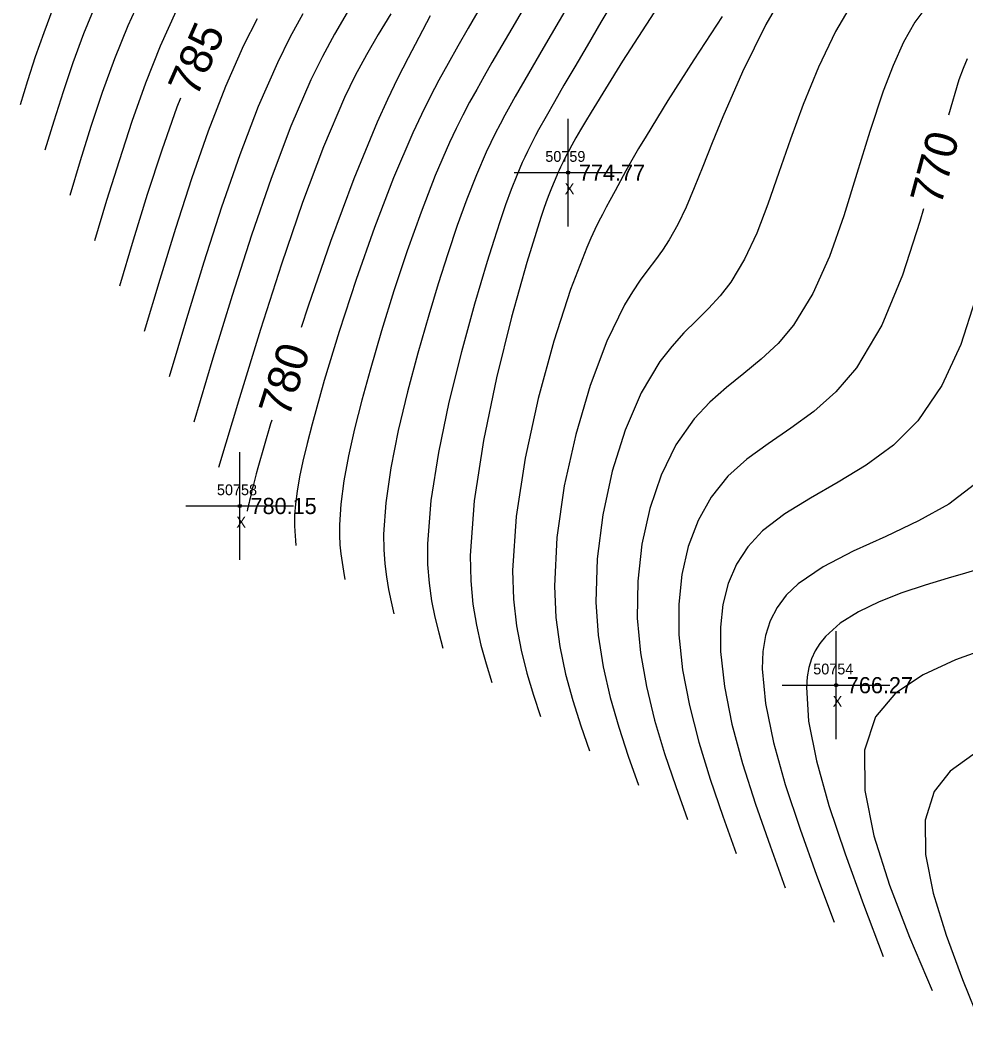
# Model space of a CAD drawing. Extents: x 1378535 to 1380697, y 997729 to 1000024.
# Drawn here: x 1378730.6 to 1378818.4, y 999601.1 to 999694.3 of the extents above; entities that cross this region are included whole.
import ezdxf

# ---------------------------------------------------------------- set-up
doc = ezdxf.new("R2010")
doc.units = 0
for name, color, linetype in [('RD_DTM_Major1', 7, 'Continuous'), ('RD_DTM_Major1_Lbl', 7, 'Continuous'), ('RD_DTM_Minor1', 7, 'Continuous'), ('RD_EX_Misc', 7, 'Continuous'), ('RD_EX_Misc_txCode', 7, 'Continuous'), ('RD_EX_TX_Misc_ELEV', 7, 'Continuous'), ('RD_SMD_Locator', 7, 'Continuous')]:
    doc.layers.add(name, color=color, linetype=linetype)

msp = doc.modelspace()

# ---------------------------------------------------------------- linework, layer by layer
at = {"layer": 'RD_DTM_Major1'}
for points in [[(1378790.162, 999696.171), (1378786.507, 999690.54), (1378783.585, 999685.808), (1378783.073, 999684.949), (1378782.608, 999684.158), (1378782.186, 999683.424), (1378781.802, 999682.739), (1378781.453, 999682.093), (1378781.133, 999681.477), (1378781.001, 999681.215), (1378780.874, 999680.955), (1378780.75, 999680.698), (1378780.63, 999680.441), (1378780.512, 999680.185), (1378780.397, 999679.927), (1378780.151, 999679.354), (1378779.911, 999678.762), (1378779.672, 999678.142), (1378779.431, 999677.487), (1378779.185, 999676.787), (1378778.93, 999676.035), (1378777.622, 999671.869), (1378776.197, 999666.79), (1378774.807, 999661.165), (1378773.604, 999655.363), (1378772.742, 999649.75), (1378772.373, 999644.695), (1378772.422, 999642.325), (1378772.625, 999640.177), (1378772.952, 999638.206), (1378773.372, 999636.368), (1378773.854, 999634.619), (1378774.367, 999632.915)], [(1378768.668, 999694.735), (1378767.609, 999692.746), (1378766.606, 999690.838), (1378765.639, 999688.937), (1378764.687, 999686.971), (1378763.73, 999684.867), (1378761.576, 999679.639), (1378759.406, 999673.818), (1378757.326, 999667.816), (1378756.676, 999665.823)], [(1378818.49, 999690.767), (1378818.101, 999689.857), (1378817.718, 999688.795), (1378816.764, 999685.545)], [(1378745.481, 999687.1), (1378745.153, 999686.262), (1378743.749, 999682.281), (1378742.406, 999678.157), (1378741.103, 999673.937), (1378739.821, 999669.669)], [(1378814.427, 999676.854), (1378814.099, 999675.659), (1378812.498, 999670.689), (1378810.565, 999666.04), (1378808.219, 999662.08), (1378806.308, 999659.874), (1378804.245, 999658.056), (1378802.122, 999656.494), (1378800.027, 999655.057), (1378798.053, 999653.614), (1378796.289, 999652.033), (1378794.738, 999650.107), (1378793.514, 999647.92), (1378792.608, 999645.512), (1378792.015, 999642.92), (1378791.726, 999640.181), (1378791.734, 999637.335), (1378792.074, 999634.082), (1378792.714, 999630.758), (1378793.593, 999627.376), (1378794.651, 999623.95), (1378795.829, 999620.496), (1378797.066, 999617.027)], [(1378753.96, 999657.243), (1378753.856, 999656.903), (1378752.676, 999652.813), (1378752.528, 999652.268), (1378752.392, 999651.759), (1378752.268, 999651.282), (1378752.153, 999650.833), (1378752.048, 999650.409), (1378751.95, 999650.007), (1378751.9, 999649.798), (1378751.852, 999649.594), (1378751.805, 999649.393), (1378751.759, 999649.195), (1378751.714, 999648.998), (1378751.668, 999648.803)], [(1378834.037, 999633.608), (1378833.043, 999632.79), (1378831.446, 999631.719), (1378829.66, 999630.745), (1378827.031, 999629.6), (1378824.256, 999628.531), (1378821.52, 999627.427), (1378819.011, 999626.178), (1378816.913, 999624.672), (1378815.414, 999622.797), (1378814.599, 999620.129), (1378814.625, 999616.948), (1378815.322, 999613.355), (1378816.523, 999609.455), (1378818.06, 999605.348), (1378819.765, 999601.139)]]:
    msp.add_lwpolyline(points, dxfattribs=at)
at = {"layer": 'RD_DTM_Minor1'}
for points in [[(1378774.664, 999697.893), (1378772.198, 999693.604), (1378771.234, 999691.923), (1378770.332, 999690.329), (1378769.476, 999688.775), (1378768.652, 999687.216), (1378767.846, 999685.605), (1378767.043, 999683.897), (1378765.267, 999679.727), (1378763.498, 999675.109), (1378761.796, 999670.28), (1378760.222, 999665.474), (1378758.837, 999660.925), (1378757.7, 999656.868), (1378757.237, 999655.064), (1378756.852, 999653.436), (1378756.545, 999651.97), (1378756.315, 999650.655), (1378756.161, 999649.478), (1378756.083, 999648.427), (1378756.071, 999647.91), (1378756.077, 999647.42), (1378756.097, 999646.952), (1378756.128, 999646.501), (1378756.166, 999646.06), (1378756.208, 999645.625)], [(1378787.154, 999698.649), (1378784.503, 999694.152), (1378783.217, 999691.963), (1378782.079, 999690.026), (1378781.074, 999688.31), (1378780.189, 999686.782), (1378779.408, 999685.41), (1378778.718, 999684.163), (1378778.441, 999683.648), (1378778.177, 999683.145), (1378777.923, 999682.648), (1378777.677, 999682.151), (1378777.437, 999681.647), (1378777.201, 999681.131), (1378776.692, 999679.942), (1378776.181, 999678.644), (1378775.661, 999677.218), (1378775.122, 999675.642), (1378774.555, 999673.894), (1378773.951, 999671.953), (1378772.774, 999667.988), (1378771.555, 999663.562), (1378770.402, 999658.9), (1378769.421, 999654.228), (1378768.719, 999649.771), (1378768.403, 999645.756), (1378768.424, 999643.852), (1378768.562, 999642.108), (1378768.796, 999640.492), (1378769.1, 999638.972), (1378769.452, 999637.516), (1378769.827, 999636.092)], [(1378802.24, 999698.188), (1378799.792, 999693.95), (1378797.631, 999689.552), (1378795.808, 999685.378), (1378794.821, 999682.952), (1378793.956, 999680.76), (1378793.168, 999678.783), (1378792.414, 999677.003), (1378791.65, 999675.398), (1378790.835, 999673.95), (1378790.213, 999673.015), (1378789.554, 999672.106), (1378788.864, 999671.185), (1378788.154, 999670.211), (1378787.432, 999669.145), (1378786.706, 999667.946), (1378785.05, 999664.551), (1378783.507, 999660.461), (1378782.163, 999655.909), (1378781.104, 999651.132), (1378780.417, 999646.362), (1378780.187, 999641.835), (1378780.33, 999638.938), (1378780.691, 999636.232), (1378781.227, 999633.679), (1378781.894, 999631.242), (1378782.648, 999628.882), (1378783.447, 999626.56)], [(1378778.25, 999697.033), (1378776.224, 999693.564), (1378774.391, 999690.409), (1378773.663, 999689.143), (1378772.976, 999687.924), (1378772.32, 999686.727), (1378771.688, 999685.525), (1378771.071, 999684.292), (1378770.46, 999683.001), (1378769.13, 999679.919), (1378767.813, 999676.535), (1378766.53, 999672.943), (1378765.301, 999669.239), (1378764.146, 999665.518), (1378763.084, 999661.874), (1378762.322, 999659.092), (1378761.65, 999656.44), (1378761.087, 999653.936), (1378760.651, 999651.603), (1378760.361, 999649.458), (1378760.236, 999647.523), (1378760.241, 999646.576), (1378760.289, 999645.684), (1378760.373, 999644.837), (1378760.484, 999644.022), (1378760.611, 999643.229), (1378760.748, 999642.447)], [(1378782.234, 999697.062), (1378780.624, 999694.29), (1378779.134, 999691.735), (1378777.773, 999689.39), (1378776.548, 999687.249), (1378776.057, 999686.373), (1378775.589, 999685.522), (1378775.14, 999684.681), (1378774.705, 999683.838), (1378774.282, 999682.979), (1378773.864, 999682.09), (1378772.961, 999680.008), (1378772.067, 999677.735), (1378771.178, 999675.283), (1378770.294, 999672.664), (1378769.413, 999669.891), (1378768.531, 999666.975), (1378767.519, 999663.452), (1378766.559, 999659.852), (1378765.705, 999656.274), (1378765.014, 999652.816), (1378764.538, 999649.575), (1378764.332, 999646.649), (1378764.349, 999645.237), (1378764.443, 999643.925), (1378764.6, 999642.692), (1378764.803, 999641.518), (1378765.038, 999640.384), (1378765.288, 999639.27)], [(1378741.972, 999696.817), (1378740.601, 999693.83), (1378739.363, 999690.769), (1378738.233, 999687.648), (1378737.182, 999684.482), (1378736.185, 999681.287), (1378735.215, 999678.076)], [(1378808.018, 999696.334), (1378806.278, 999693.301), (1378804.69, 999689.968), (1378803.277, 999686.532), (1378802.091, 999683.3), (1378801.02, 999680.201), (1378799.998, 999677.28), (1378798.958, 999674.584), (1378797.837, 999672.159), (1378796.567, 999670.052), (1378795.563, 999668.776), (1378794.484, 999667.611), (1378793.357, 999666.486), (1378792.211, 999665.333), (1378791.074, 999664.085), (1378789.976, 999662.673), (1378788.25, 999659.759), (1378786.761, 999656.316), (1378785.553, 999652.5), (1378784.667, 999648.465), (1378784.145, 999644.365), (1378784.029, 999640.356), (1378784.247, 999637.285), (1378784.705, 999634.347), (1378785.357, 999631.513), (1378786.153, 999628.759), (1378787.046, 999626.057), (1378787.986, 999623.382)], [(1378733.658, 999695.439), (1378732.799, 999693.171), (1378732.023, 999690.929), (1378731.303, 999688.702), (1378730.609, 999686.484)], [(1378737.604, 999695.764), (1378736.499, 999693.079), (1378735.505, 999690.386), (1378734.595, 999687.687), (1378733.739, 999684.985), (1378732.912, 999682.28)], [(1378745.095, 999695.205), (1378743.612, 999691.928), (1378742.249, 999688.499), (1378740.982, 999684.949), (1378739.787, 999681.308), (1378738.64, 999677.605), (1378737.518, 999673.873)], [(1378760.964, 999695.046), (1378759.789, 999693.044), (1378758.673, 999690.986), (1378757.591, 999688.796), (1378755.73, 999684.495), (1378753.896, 999679.654), (1378752.085, 999674.383), (1378750.291, 999668.787), (1378748.507, 999662.976), (1378746.729, 999657.057)], [(1378814.73, 999695.638), (1378813.631, 999694.154), (1378812.592, 999692.3), (1378811.612, 999690.144), (1378810.692, 999687.754), (1378809.455, 999684.019), (1378808.263, 999680.105), (1378807.038, 999676.183), (1378805.702, 999672.421), (1378804.176, 999668.988), (1378802.383, 999666.054), (1378800.941, 999664.362), (1378799.385, 999662.899), (1378797.772, 999661.565), (1378796.158, 999660.263), (1378794.598, 999658.893), (1378793.149, 999657.358), (1378791.464, 999654.935), (1378790.087, 999652.129), (1378789.029, 999649.031), (1378788.3, 999645.727), (1378787.913, 999642.308), (1378787.878, 999638.861), (1378788.165, 999635.669), (1378788.718, 999632.523), (1378789.483, 999629.412), (1378790.409, 999626.328), (1378791.441, 999623.262), (1378792.526, 999620.205)], [(1378752.6, 999694.474), (1378751.352, 999691.998), (1378749.672, 999688.19), (1378748.069, 999684.046), (1378746.528, 999679.635), (1378745.034, 999675.023), (1378743.571, 999670.278), (1378742.123, 999665.465)], [(1378756.847, 999694.933), (1378755.641, 999692.732), (1378754.479, 999690.396), (1378752.708, 999686.338), (1378750.99, 999681.845), (1378749.312, 999677.004), (1378747.667, 999671.901), (1378746.041, 999666.625), (1378744.426, 999661.261)], [(1378764.994, 999694.943), (1378763.828, 999693.025), (1378762.742, 999691.14), (1378761.711, 999689.21), (1378760.708, 999687.16), (1378758.751, 999682.605), (1378756.8, 999677.416), (1378754.854, 999671.719), (1378752.911, 999665.642), (1378750.971, 999659.311), (1378749.032, 999652.853)], [(1378795.752, 999694.694), (1378793.131, 999690.676), (1378790.723, 999686.896), (1378788.692, 999683.594), (1378787.999, 999682.425), (1378787.382, 999681.355), (1378786.822, 999680.362), (1378786.305, 999679.423), (1378785.812, 999678.516), (1378785.329, 999677.618), (1378784.988, 999676.983), (1378784.642, 999676.329), (1378784.289, 999675.643), (1378783.929, 999674.913), (1378783.56, 999674.125), (1378783.181, 999673.268), (1378781.669, 999669.343), (1378780.127, 999664.561), (1378778.687, 999659.243), (1378777.483, 999653.711), (1378776.646, 999648.29), (1378776.31, 999643.3), (1378776.393, 999640.623), (1378776.667, 999638.173), (1378777.093, 999635.905), (1378777.634, 999633.773), (1378778.252, 999631.733), (1378778.907, 999629.737)], [(1378819.234, 999668.389), (1378817.901, 999664.255), (1378816.146, 999660.446), (1378813.909, 999657.164), (1378811.637, 999654.918), (1378809.122, 999653.064), (1378806.508, 999651.471), (1378803.938, 999650.011), (1378801.553, 999648.554), (1378799.498, 999646.971), (1378798.144, 999645.502), (1378797.091, 999643.868), (1378796.325, 999642.073), (1378795.83, 999640.124), (1378795.592, 999638.026), (1378795.595, 999635.785), (1378795.955, 999632.518), (1378796.665, 999629.039), (1378797.655, 999625.39), (1378798.855, 999621.614), (1378800.196, 999617.753), (1378801.606, 999613.85)], [(1378819.168, 999651.262), (1378816.782, 999649.459), (1378813.961, 999647.888), (1378810.928, 999646.457), (1378807.908, 999645.072), (1378805.123, 999643.64), (1378802.798, 999642.068), (1378801.704, 999641.017), (1378800.843, 999639.872), (1378800.204, 999638.624), (1378799.771, 999637.263), (1378799.533, 999635.779), (1378799.474, 999634.163), (1378799.774, 999630.939), (1378800.516, 999627.338), (1378801.613, 999623.435), (1378802.976, 999619.306), (1378804.516, 999615.027), (1378806.145, 999610.672)], [(1378819.867, 999643.495), (1378818.344, 999643.054), (1378816.735, 999642.586), (1378814.59, 999641.935), (1378812.426, 999641.209), (1378810.331, 999640.39), (1378808.392, 999639.457), (1378806.694, 999638.394), (1378805.326, 999637.179), (1378804.807, 999636.533), (1378804.382, 999635.841), (1378804.048, 999635.095), (1378803.803, 999634.289), (1378803.642, 999633.415), (1378803.563, 999632.467), (1378803.759, 999629.325), (1378804.496, 999625.627), (1378805.665, 999621.483), (1378807.158, 999617.006), (1378808.868, 999612.306), (1378810.685, 999607.495)], [(1378820.594, 999636.151), (1378817.397, 999635), (1378814.392, 999633.623), (1378811.837, 999631.906), (1378809.988, 999629.732), (1378808.972, 999626.619), (1378808.986, 999622.894), (1378809.825, 999618.678), (1378811.281, 999614.095), (1378813.15, 999609.267), (1378815.225, 999604.317)]]:
    msp.add_lwpolyline(points, dxfattribs=at)
at = {"layer": 'RD_EX_Misc'}
for p, q in [((1378781.461, 999675.201), (1378781.461, 999685.201)), ((1378776.461, 999680.201), (1378786.461, 999680.201)), ((1378750.992, 999644.276), (1378750.992, 999654.276)), ((1378745.992, 999649.276), (1378755.992, 999649.276)), ((1378806.321, 999627.653), (1378806.321, 999637.653)), ((1378801.321, 999632.653), (1378811.321, 999632.653))]:
    msp.add_line(p, q, dxfattribs=at)
at = {"layer": 'RD_SMD_Locator'}
for centre in [(1378781.461, 999680.201), (1378750.992, 999649.276), (1378806.321, 999632.653)]:
    msp.add_circle(centre, 0.15, dxfattribs=at)

# ---------------------------------------------------------------- texts
at = {"layer": 'RD_DTM_Major1_Lbl'}
for s, rotation, p in [('785', 66.23017, (1378746.982, 999687.094)), ('770', 74.9463, (1378816.046, 999677.042)), ('780', 72.43949, (1378755.541, 999657.374))]:
    msp.add_text(s, height=3, rotation=rotation, dxfattribs=at).set_placement(p)
at = {"layer": 'RD_EX_Misc_txCode'}
for s, p in [('50759', (1378779.343, 999681.201)), ('X', (1378781.146, 999678.201)), ('50758', (1378748.874, 999650.276)), ('X', (1378750.677, 999647.276)), ('50754', (1378804.203, 999633.653)), ('X', (1378806.006, 999630.653))]:
    msp.add_text(s, height=1, dxfattribs=at).set_placement(p)
at = {"layer": 'RD_EX_TX_Misc_ELEV'}
for s, p in [('774.77', (1378782.461, 999679.451)), ('780.15', (1378751.992, 999648.526)), ('766.27', (1378807.321, 999631.903))]:
    msp.add_text(s, height=1.5, dxfattribs=at).set_placement(p)

doc.saveas('drawing.dxf')
